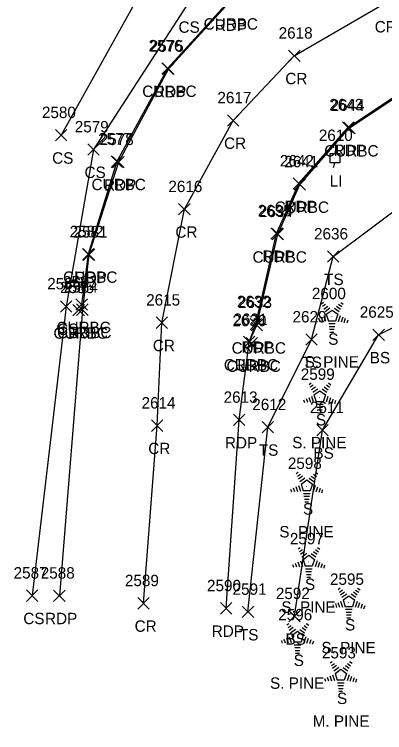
# Model space of a CAD drawing. Extents: x 1462089 to 1464015, y 730534 to 736144.
# Drawn here: x 1463052.3 to 1463117.1, y 733652.5 to 733778.4 of the extents above; entities that cross this region are included whole.
import ezdxf

# ---------------------------------------------------------------- set-up
doc = ezdxf.new("R2010")
doc.units = 0
for name, color, linetype in [('L_A', 7, 'Continuous'), ('L_C', 7, 'Continuous'), ('L_I', 7, 'Continuous'), ('L_TIC', 7, 'Continuous'), ('LELB', 7, 'Continuous'), ('LTC', 7, 'Continuous'), ('P_A', 7, 'Continuous'), ('P_I', 7, 'Continuous'), ('P_TIC', 7, 'Continuous'), ('PET', 7, 'Continuous'), ('PRC', 7, 'Continuous'), ('R_A', 7, 'Continuous'), ('R_I', 7, 'Continuous'), ('R_TIC', 7, 'Continuous'), ('RC', 7, 'Continuous'), ('U_A', 7, 'Continuous'), ('U_I', 7, 'Continuous'), ('ULP', 7, 'Continuous')]:
    doc.layers.add(name, color=color, linetype=linetype)

msp = doc.modelspace()

# ---------------------------------------------------------------- linework, layer by layer
at = {"layer": 'L_TIC'}
for points in [[(1463059.44, 733756.23), (1463061.44, 733758.23)], [(1463061.44, 733756.23), (1463059.44, 733758.23)], [(1463065.11, 733753.72), (1463067.11, 733755.72)], [(1463067.11, 733753.72), (1463065.11, 733755.72)], [(1463107.12, 733734.95), (1463109.12, 733736.95)], [(1463109.12, 733734.95), (1463107.12, 733736.95)], [(1463060.33, 733726.2), (1463062.33, 733728.2)], [(1463062.33, 733726.2), (1463060.33, 733728.2)], [(1463115.08, 733721.22), (1463117.08, 733723.22)], [(1463117.08, 733721.22), (1463115.08, 733723.22)], [(1463103.31, 733720.4), (1463105.31, 733722.4)], [(1463105.31, 733720.4), (1463103.31, 733722.4)], [(1463095.68, 733705.02), (1463097.68, 733707.02)], [(1463097.68, 733705.02), (1463095.68, 733707.02)], [(1463105.22, 733704.5), (1463107.22, 733706.5)], [(1463107.22, 733704.5), (1463105.22, 733706.5)], [(1463054.39, 733675.49), (1463056.39, 733677.49)], [(1463056.39, 733675.49), (1463054.39, 733677.49)], [(1463092.19, 733672.64), (1463094.19, 733674.64)], [(1463094.19, 733672.64), (1463092.19, 733674.64)], [(1463100.33, 733671.89), (1463102.33, 733673.89)], [(1463102.33, 733671.89), (1463100.33, 733673.89)]]:
    msp.add_lwpolyline(points, dxfattribs=at)
at = {"layer": 'LELB'}
for points in [[(1463099.44, 733827.75), (1463091.07, 733808.15), (1463075.21, 733783.8), (1463060.44, 733757.23)], [(1463116.76, 733818.88), (1463107.42, 733801.41), (1463102.68, 733798.56), (1463082.58, 733780.18), (1463066.11, 733754.72), (1463061.33, 733727.2), (1463055.39, 733676.49)], [(1463093.19, 733673.64), (1463096.68, 733706.02), (1463104.31, 733721.4), (1463108.12, 733735.95), (1463121.33, 733745.86), (1463131.32, 733749.95), (1463144.77, 733760.25), (1463163.01, 733747.55), (1463170.06, 733745.31), (1463181.15, 733746.48), (1463184.64, 733738.98), (1463180.67, 733719.29), (1463178.51, 733690), (1463175.09, 733644.11), (1463173.52, 733621.21), (1463169.71, 733599.91), (1463163.83, 733590.4), (1463160.82, 733564.51), (1463151.85, 733520.46), (1463142.24, 733480.4), (1463139.93, 733459.58), (1463132.12, 733460.33), (1463123.61, 733469.62)], [(1463101.33, 733672.89), (1463106.22, 733705.5), (1463116.08, 733722.22), (1463126.56, 733727.46), (1463135.95, 733731.54)]]:
    msp.add_lwpolyline(points, dxfattribs=at)
at = {"layer": 'LTC'}
for p, q in [((1463106.05, 733727.68), (1463106.4, 733727.94)), ((1463106.26, 733727.22), (1463106.79, 733727.6)), ((1463106.47, 733726.75), (1463107.17, 733727.26)), ((1463108.7, 733727.23), (1463109.38, 733726.73)), ((1463109.07, 733727.58), (1463109.62, 733727.18)), ((1463109.45, 733727.92), (1463109.87, 733727.62)), ((1463106.68, 733726.29), (1463107.55, 733726.93)), ((1463106.9, 733725.83), (1463107.91, 733726.57)), ((1463106.9, 733725.83), (1463107.29, 733724.64)), ((1463107.91, 733726.57), (1463108.91, 733725.84)), ((1463108.33, 733726.88), (1463109.14, 733726.29)), ((1463108.91, 733725.84), (1463108.52, 733724.64)), ((1463105.08, 733724.96), (1463105.23, 733724.5)), ((1463105.54, 733725.18), (1463105.75, 733724.53)), ((1463105.99, 733725.4), (1463106.26, 733724.56)), ((1463106.45, 733725.61), (1463106.78, 733724.59)), ((1463108.52, 733724.64), (1463107.29, 733724.64)), ((1463109.35, 733725.57), (1463109.01, 733724.53)), ((1463109.79, 733725.32), (1463109.5, 733724.44)), ((1463110.24, 733725.07), (1463110, 733724.34)), ((1463110.68, 733724.82), (1463110.49, 733724.25)), ((1463108.48, 733724.14), (1463107.34, 733724.14)), ((1463108.4, 733723.64), (1463107.41, 733723.64)), ((1463108.31, 733723.14), (1463107.48, 733723.14)), ((1463108.23, 733722.64), (1463107.55, 733722.64)), ((1463103.89, 733713.54), (1463104.25, 733713.8)), ((1463104.1, 733713.08), (1463104.63, 733713.46)), ((1463104.31, 733712.61), (1463105.02, 733713.12)), ((1463106.92, 733713.43), (1463107.47, 733713.04)), ((1463107.29, 733713.78), (1463107.71, 733713.48)), ((1463104.52, 733712.15), (1463105.4, 733712.78)), ((1463104.75, 733711.69), (1463105.76, 733712.43)), ((1463105.76, 733712.43), (1463106.76, 733711.7)), ((1463106.18, 733712.74), (1463106.99, 733712.15)), ((1463106.55, 733713.09), (1463107.23, 733712.59)), ((1463102.93, 733710.82), (1463103.08, 733710.35)), ((1463103.38, 733711.04), (1463103.59, 733710.39)), ((1463103.84, 733711.26), (1463104.11, 733710.42)), ((1463104.29, 733711.47), (1463104.62, 733710.45)), ((1463104.75, 733711.69), (1463105.13, 733710.5)), ((1463106.76, 733711.7), (1463106.36, 733710.5)), ((1463107.19, 733711.43), (1463106.86, 733710.39)), ((1463107.64, 733711.18), (1463107.35, 733710.29)), ((1463108.08, 733710.93), (1463107.85, 733710.2)), ((1463108.53, 733710.68), (1463108.34, 733710.1)), ((1463106.36, 733710.5), (1463105.13, 733710.5)), ((1463106.33, 733710), (1463105.18, 733710)), ((1463106.24, 733709.5), (1463105.25, 733709.5)), ((1463106.16, 733709), (1463105.33, 733709)), ((1463106.08, 733708.5), (1463105.4, 733708.5)), ((1463101.63, 733697.9), (1463101.98, 733698.16)), ((1463105.03, 733698.14), (1463105.45, 733697.84)), ((1463101.84, 733697.44), (1463102.37, 733697.82)), ((1463102.05, 733696.97), (1463102.75, 733697.48)), ((1463102.26, 733696.51), (1463103.14, 733697.14)), ((1463102.48, 733696.05), (1463103.49, 733696.79)), ((1463103.49, 733696.79), (1463104.49, 733696.06)), ((1463103.91, 733697.1), (1463104.72, 733696.51)), ((1463104.28, 733697.45), (1463104.96, 733696.95)), ((1463104.66, 733697.8), (1463105.21, 733697.4)), ((1463101.57, 733695.62), (1463101.84, 733694.78)), ((1463102.03, 733695.83), (1463102.36, 733694.81)), ((1463102.48, 733696.05), (1463102.87, 733694.86)), ((1463104.49, 733696.06), (1463104.1, 733694.86)), ((1463104.93, 733695.79), (1463104.59, 733694.75)), ((1463105.37, 733695.54), (1463105.09, 733694.66)), ((1463100.66, 733695.18), (1463100.81, 733694.71)), ((1463101.12, 733695.4), (1463101.33, 733694.75)), ((1463104.1, 733694.86), (1463102.87, 733694.86)), ((1463104.06, 733694.36), (1463102.92, 733694.36)), ((1463105.82, 733695.29), (1463105.58, 733694.56)), ((1463106.26, 733695.04), (1463106.07, 733694.47)), ((1463103.98, 733693.86), (1463102.99, 733693.86)), ((1463103.89, 733693.36), (1463103.06, 733693.36)), ((1463103.81, 733692.86), (1463103.13, 733692.86)), ((1463101.98, 733684.69), (1463102.34, 733684.95)), ((1463102.19, 733684.23), (1463102.72, 733684.61)), ((1463102.4, 733683.76), (1463103.1, 733684.27)), ((1463104.64, 733684.24), (1463105.32, 733683.74)), ((1463105.01, 733684.59), (1463105.56, 733684.19)), ((1463105.38, 733684.93), (1463105.8, 733684.63)), ((1463102.61, 733683.3), (1463103.49, 733683.93)), ((1463102.84, 733682.84), (1463103.85, 733683.58)), ((1463103.85, 733683.58), (1463104.84, 733682.85)), ((1463104.27, 733683.89), (1463105.08, 733683.3)), ((1463101.01, 733681.97), (1463101.17, 733681.5)), ((1463101.47, 733682.19), (1463101.68, 733681.54)), ((1463101.93, 733682.41), (1463102.2, 733681.57)), ((1463102.38, 733682.62), (1463102.71, 733681.6)), ((1463102.84, 733682.84), (1463103.22, 733681.65)), ((1463104.45, 733681.65), (1463103.22, 733681.65)), ((1463104.84, 733682.85), (1463104.45, 733681.65)), ((1463105.28, 733682.58), (1463104.94, 733681.54)), ((1463105.73, 733682.33), (1463105.44, 733681.45)), ((1463106.17, 733682.08), (1463105.93, 733681.35)), ((1463106.61, 733681.83), (1463106.43, 733681.26)), ((1463104.41, 733681.15), (1463103.27, 733681.15)), ((1463104.33, 733680.65), (1463103.34, 733680.65)), ((1463104.25, 733680.15), (1463103.42, 733680.15)), ((1463104.16, 733679.65), (1463103.49, 733679.65)), ((1463109, 733677.59), (1463109.35, 733677.85)), ((1463109.21, 733677.13), (1463109.74, 733677.51)), ((1463109.42, 733676.66), (1463110.12, 733677.17)), ((1463109.63, 733676.2), (1463110.51, 733676.83)), ((1463111.29, 733676.79), (1463112.09, 733676.2)), ((1463111.66, 733677.14), (1463112.34, 733676.64)), ((1463112.03, 733677.48), (1463112.58, 733677.09)), ((1463112.4, 733677.83), (1463112.82, 733677.53)), ((1463109.4, 733675.52), (1463109.73, 733674.5)), ((1463109.85, 733675.74), (1463110.87, 733676.48)), ((1463109.85, 733675.74), (1463110.24, 733674.55)), ((1463110.87, 733676.48), (1463111.86, 733675.75)), ((1463111.86, 733675.75), (1463111.47, 733674.55)), ((1463112.3, 733675.48), (1463111.96, 733674.44)), ((1463108.03, 733674.87), (1463108.18, 733674.4)), ((1463108.49, 733675.09), (1463108.7, 733674.44)), ((1463108.94, 733675.31), (1463109.21, 733674.47)), ((1463111.47, 733674.55), (1463110.24, 733674.55)), ((1463112.74, 733675.23), (1463112.46, 733674.34)), ((1463113.19, 733674.98), (1463112.95, 733674.25)), ((1463113.63, 733674.73), (1463113.45, 733674.15)), ((1463111.43, 733674.05), (1463110.29, 733674.05)), ((1463111.35, 733673.55), (1463110.36, 733673.55)), ((1463111.27, 733673.05), (1463110.43, 733673.05)), ((1463100, 733671.36), (1463100.36, 733671.62)), ((1463103.4, 733671.6), (1463103.82, 733671.3)), ((1463111.18, 733672.55), (1463110.51, 733672.55)), ((1463100.21, 733670.9), (1463100.74, 733671.28)), ((1463100.42, 733670.43), (1463101.13, 733670.94)), ((1463100.63, 733669.97), (1463101.51, 733670.6)), ((1463102.29, 733670.56), (1463103.1, 733669.97)), ((1463102.66, 733670.91), (1463103.34, 733670.41)), ((1463103.03, 733671.26), (1463103.58, 733670.86)), ((1463099.95, 733669.08), (1463100.22, 733668.24)), ((1463100.4, 733669.29), (1463100.73, 733668.27)), ((1463100.86, 733669.51), (1463101.87, 733670.25)), ((1463100.86, 733669.51), (1463101.25, 733668.32)), ((1463101.87, 733670.25), (1463102.87, 733669.52)), ((1463102.87, 733669.52), (1463102.48, 733668.32)), ((1463103.3, 733669.25), (1463102.97, 733668.21)), ((1463099.04, 733668.64), (1463099.19, 733668.17)), ((1463099.49, 733668.86), (1463099.7, 733668.21)), ((1463102.48, 733668.32), (1463101.25, 733668.32)), ((1463102.44, 733667.82), (1463101.29, 733667.82)), ((1463103.75, 733669), (1463103.46, 733668.11)), ((1463104.19, 733668.75), (1463103.96, 733668.02)), ((1463104.64, 733668.5), (1463104.45, 733667.92)), ((1463102.35, 733667.32), (1463101.37, 733667.32)), ((1463102.27, 733666.82), (1463101.44, 733666.82)), ((1463102.19, 733666.32), (1463101.51, 733666.32)), ((1463107.59, 733664.7), (1463107.95, 733664.96)), ((1463107.8, 733664.24), (1463108.33, 733664.62)), ((1463108.01, 733663.77), (1463108.71, 733664.28)), ((1463110.25, 733664.25), (1463110.93, 733663.75)), ((1463110.62, 733664.59), (1463111.17, 733664.19)), ((1463110.99, 733664.94), (1463111.41, 733664.64)), ((1463108.22, 733663.3), (1463109.1, 733663.94)), ((1463108.45, 733662.85), (1463109.46, 733663.58)), ((1463108.45, 733662.85), (1463108.83, 733661.66)), ((1463109.46, 733663.58), (1463110.45, 733662.86)), ((1463109.88, 733663.9), (1463110.69, 733663.31)), ((1463110.45, 733662.86), (1463110.06, 733661.66)), ((1463106.62, 733661.98), (1463106.78, 733661.51)), ((1463107.08, 733662.2), (1463107.29, 733661.55)), ((1463107.54, 733662.41), (1463107.81, 733661.58)), ((1463107.99, 733662.63), (1463108.32, 733661.61)), ((1463110.06, 733661.66), (1463108.83, 733661.66)), ((1463110.89, 733662.59), (1463110.55, 733661.55)), ((1463111.34, 733662.34), (1463111.05, 733661.45)), ((1463111.78, 733662.09), (1463111.54, 733661.36)), ((1463112.22, 733661.84), (1463112.04, 733661.26)), ((1463110.02, 733661.16), (1463108.88, 733661.16)), ((1463109.94, 733660.66), (1463108.95, 733660.66)), ((1463109.86, 733660.16), (1463109.03, 733660.16)), ((1463109.77, 733659.66), (1463109.1, 733659.66))]:
    msp.add_line(p, q, dxfattribs=at)
at = {"layer": 'P_TIC'}
for points in [[(1463100.3, 733770.16), (1463102.3, 733772.16)], [(1463102.3, 733770.16), (1463100.3, 733772.16)], [(1463078.24, 733767.85), (1463080.24, 733769.85)], [(1463080.24, 733767.85), (1463078.24, 733769.85)], [(1463089.57, 733758.82), (1463091.57, 733760.82)], [(1463091.57, 733758.82), (1463089.57, 733760.82)], [(1463109.72, 733757.59), (1463111.72, 733759.59)], [(1463111.72, 733757.59), (1463109.72, 733759.59)], [(1463069.48, 733751.5), (1463071.48, 733753.5)], [(1463071.48, 733751.5), (1463069.48, 733753.5)], [(1463101.08, 733747.75), (1463103.08, 733749.75)], [(1463103.08, 733747.75), (1463101.08, 733749.75)], [(1463081.04, 733743.25), (1463083.04, 733745.25)], [(1463083.04, 733743.25), (1463081.04, 733745.25)], [(1463097.21, 733739.01), (1463099.21, 733741.01)], [(1463099.21, 733739.01), (1463097.21, 733741.01)], [(1463064.33, 733735.28), (1463066.33, 733737.28)], [(1463066.33, 733735.28), (1463064.33, 733737.28)], [(1463063.17, 733725.63), (1463065.17, 733727.63)], [(1463065.17, 733725.63), (1463063.17, 733727.63)], [(1463077.09, 733723.35), (1463079.09, 733725.35)], [(1463079.09, 733723.35), (1463077.09, 733725.35)], [(1463093.56, 733723.08), (1463095.56, 733725.08)], [(1463095.56, 733723.08), (1463093.56, 733725.08)], [(1463092.38, 733719.96), (1463094.38, 733721.96)], [(1463094.38, 733719.96), (1463092.38, 733721.96)], [(1463090.66, 733706.3), (1463092.66, 733708.3)], [(1463092.66, 733706.3), (1463090.66, 733708.3)], [(1463076.29, 733705.3), (1463078.29, 733707.3)], [(1463078.29, 733705.3), (1463076.29, 733707.3)], [(1463059.14, 733675.48), (1463061.14, 733677.48)], [(1463061.14, 733675.48), (1463059.14, 733677.48)], [(1463073.9, 733674.15), (1463075.9, 733676.15)], [(1463075.9, 733674.15), (1463073.9, 733676.15)], [(1463088.35, 733673.27), (1463090.35, 733675.27)], [(1463090.35, 733673.27), (1463088.35, 733675.27)]]:
    msp.add_lwpolyline(points, dxfattribs=at)
at = {"layer": 'PET'}
for points in [[(1463191.91, 733838.48), (1463190.67, 733835.48), (1463181.85, 733820.69), (1463172.75, 733811.45), (1463161.99, 733804.98), (1463149.28, 733801.64), (1463126.4, 733798.75), (1463117.69, 733796.43), (1463107.08, 733791.41), (1463089.88, 733780.52), (1463079.24, 733768.85), (1463070.48, 733752.5), (1463065.33, 733736.28), (1463064.17, 733726.63), (1463060.14, 733676.48)], [(1463089.35, 733674.27), (1463091.66, 733707.3), (1463093.38, 733720.96), (1463094.56, 733724.08), (1463098.21, 733740.01), (1463102.08, 733748.75), (1463110.72, 733758.59), (1463121.5, 733765.78), (1463134.98, 733770.36), (1463145.16, 733770.84), (1463154.98, 733769.52), (1463167.14, 733764.41), (1463175.05, 733758.2), (1463185.8, 733747.73), (1463187.1, 733744.37)]]:
    msp.add_lwpolyline(points, dxfattribs=at)
at = {"layer": 'PRC'}
msp.add_lwpolyline([(1463074.9, 733675.15), (1463077.29, 733706.3), (1463078.09, 733724.35), (1463082.04, 733744.25), (1463090.57, 733759.82), (1463101.3, 733771.16), (1463116.96, 733780.24), (1463130.67, 733784.63), (1463147.02, 733786.34), (1463170.33, 733787.79), (1463189.05, 733789.6)], dxfattribs=at)
at = {"layer": 'R_TIC'}
for points in [[(1463078.09, 733767.93), (1463080.09, 733769.93)], [(1463080.09, 733767.93), (1463078.09, 733769.93)], [(1463109.97, 733757.49), (1463111.97, 733759.49)], [(1463111.97, 733757.49), (1463109.97, 733759.49)], [(1463069.19, 733751.59), (1463071.19, 733753.59)], [(1463071.19, 733751.59), (1463069.19, 733753.59)], [(1463101.28, 733747.6), (1463103.28, 733749.6)], [(1463103.28, 733747.6), (1463101.28, 733749.6)], [(1463097.41, 733738.87), (1463099.41, 733740.87)], [(1463099.41, 733738.87), (1463097.41, 733740.87)], [(1463064.21, 733735.34), (1463066.21, 733737.34)], [(1463066.21, 733735.34), (1463064.21, 733737.34)], [(1463063.05, 733726.52), (1463065.05, 733728.52)], [(1463065.05, 733726.52), (1463063.05, 733728.52)], [(1463062.53, 733725.54), (1463064.53, 733727.54)], [(1463064.53, 733725.54), (1463062.53, 733727.54)], [(1463063.17, 733725.63), (1463065.17, 733727.63)], [(1463065.17, 733725.63), (1463063.17, 733727.63)], [(1463093.75, 733722.92), (1463095.75, 733724.92)], [(1463095.75, 733722.92), (1463093.75, 733724.92)], [(1463092.38, 733719.96), (1463094.38, 733721.96)], [(1463094.38, 733719.96), (1463092.38, 733721.96)], [(1463092.85, 733719.73), (1463094.85, 733721.73)], [(1463094.85, 733719.73), (1463092.85, 733721.73)]]:
    msp.add_lwpolyline(points, dxfattribs=at)
at = {"layer": 'RC'}
for points in [[(1463187.77, 733885.94), (1463187.94, 733886.39), (1463191.11, 733883.54), (1463192.71, 733878.36), (1463191.58, 733838.48), (1463190.53, 733835.54), (1463181.67, 733820.8), (1463172.74, 733811.73), (1463161.9, 733805.21), (1463149.21, 733801.86), (1463126.41, 733799), (1463117.62, 733796.66), (1463106.9, 733791.62), (1463089.84, 733780.74), (1463079.09, 733768.93), (1463070.19, 733752.59), (1463065.21, 733736.34), (1463064.05, 733727.52), (1463064.17, 733726.63), (1463063.53, 733726.54)], [(1463093.85, 733720.73), (1463093.38, 733720.96), (1463094.75, 733723.92), (1463098.41, 733739.87), (1463102.28, 733748.6), (1463110.97, 733758.49), (1463121.68, 733765.57), (1463135, 733769.92), (1463145.3, 733770.53), (1463154.83, 733769.22), (1463166.94, 733764.26), (1463174.9, 733758.01), (1463185.55, 733747.62), (1463186.79, 733744.22), (1463183.21, 733694.37), (1463179.25, 733644.11), (1463171.32, 733563.36), (1463166.43, 733519.54), (1463160.98, 733477.22), (1463160.08, 733471.31)]]:
    msp.add_lwpolyline(points, dxfattribs=at)
at = {"layer": 'ULP'}
for p, q in [((1463108.58, 733754.88), (1463108.41, 733754.04)), ((1463107.58, 733752.38), (1463107.58, 733754.04)), ((1463107.58, 733754.04), (1463109.25, 733754.04)), ((1463109.25, 733754.04), (1463109.25, 733752.38)), ((1463109.25, 733752.38), (1463107.58, 733752.38)), ((1463108.16, 733751.54), (1463108.41, 733752.38)), ((1463108.41, 733753.21), (1463108.41, 733753.21))]:
    msp.add_line(p, q, dxfattribs=at)

# ---------------------------------------------------------------- texts
at = {"layer": 'L_A'}
for s, p in [('CS', (1463081.02, 733775.18)), ('CS', (1463058.88, 733752.23)), ('CS', (1463064.55, 733749.72)), ('TS', (1463106.53, 733730.95)), ('CS', (1463059.77, 733722.2)), ('S', (1463107.24, 733720.48)), ('TS', (1463102.72, 733716.4)), ('BS', (1463114.52, 733717.22)), ('S', (1463105.08, 733706.33)), ('TS', (1463095.09, 733701.02)), ('BS', (1463104.66, 733700.5)), ('S', (1463102.82, 733690.7)), ('S', (1463103.17, 733677.49)), ('CS', (1463053.83, 733671.49)), ('S', (1463110.19, 733670.38)), ('TS', (1463091.6, 733668.64)), ('BS', (1463099.77, 733667.89)), ('S', (1463101.2, 733664.16)), ('S', (1463108.78, 733657.49))]:
    msp.add_text(s, height=2, dxfattribs=at).set_placement(p)
at = {"layer": 'L_C'}
for s, p in [('S. PINE', (1463103.1, 733716.48)), ('S. PINE', (1463100.94, 733702.33)), ('S. PINE', (1463098.68, 733686.7)), ('S. PINE', (1463099.03, 733673.49)), ('S. PINE', (1463106.05, 733666.38)), ('S. PINE', (1463097.05, 733660.16)), ('M. PINE', (1463104.52, 733653.49))]:
    msp.add_text(s, height=2, dxfattribs=at).set_placement(p)
at = {"layer": 'L_I'}
for s, p in [('2580', (1463057.09, 733760.23)), ('2579', (1463062.84, 733757.72)), ('2636', (1463104.76, 733738.95)), ('2586', (1463058.02, 733730.2)), ('2600', (1463104.38, 733728.48)), ('2625', (1463112.77, 733725.22)), ('2629', (1463100.99, 733724.4)), ('2599', (1463102.43, 733714.33)), ('2612', (1463093.94, 733709.02)), ('2611', (1463104.04, 733708.5)), ('2598', (1463100.17, 733698.7)), ('2597', (1463100.53, 733685.49)), ('2587', (1463052.13, 733679.49)), ('2595', (1463107.55, 733678.38)), ('2591', (1463090.49, 733676.64)), ('2592', (1463098.07, 733675.89)), ('2596', (1463098.49, 733672.16)), ('2593', (1463106.14, 733665.49))]:
    msp.add_text(s, height=2, dxfattribs=at).set_placement(p)
at = {"layer": 'LTC'}
for p in [(1463107.8, 733725.58), (1463105.64, 733711.44), (1463103.38, 733695.8), (1463103.73, 733682.59), (1463110.75, 733675.49), (1463101.75, 733669.26), (1463109.34, 733662.6)]:
    msp.add_text('.', height=1.04, rotation=270, dxfattribs=at).set_placement(p)
at = {"layer": 'P_A'}
for s, p in [('RDP', (1463087.37, 733775.52)), ('CR', (1463115.39, 733775.24)), ('CR', (1463099.73, 733766.16)), ('RDP', (1463076.73, 733763.85)), ('CR', (1463089, 733754.82)), ('RDP', (1463108.21, 733753.59)), ('RDP', (1463067.97, 733747.5)), ('RDP', (1463099.57, 733743.75)), ('CR', (1463080.47, 733739.25)), ('RDP', (1463095.7, 733735.01)), ('RDP', (1463062.81, 733731.28)), ('RDP', (1463061.66, 733721.63)), ('CR', (1463076.52, 733719.35)), ('RDP', (1463092.05, 733719.08)), ('RDP', (1463090.87, 733715.96)), ('RDP', (1463089.15, 733702.3)), ('CR', (1463075.72, 733701.3)), ('RDP', (1463057.63, 733671.48)), ('CR', (1463073.33, 733670.15)), ('RDP', (1463086.84, 733669.27))]:
    msp.add_text(s, height=2, dxfattribs=at).set_placement(p)
at = {"layer": 'P_I'}
for s, p in [('2618', (1463098.56, 733774.16)), ('2575', (1463075.98, 733771.85)), ('2617', (1463087.83, 733762.82)), ('2643', (1463107.42, 733761.59)), ('2578', (1463067.22, 733755.5)), ('2642', (1463098.78, 733751.75)), ('2616', (1463079.24, 733747.25)), ('2635', (1463094.9, 733743.01)), ('2581', (1463062.63, 733739.28)), ('2584', (1463060.91, 733729.63)), ('2615', (1463075.35, 733727.35)), ('2632', (1463091.25, 733727.08)), ('2631', (1463090.64, 733723.96)), ('2613', (1463088.92, 733710.3)), ('2614', (1463074.55, 733709.3)), ('2588', (1463056.88, 733679.48)), ('2589', (1463071.63, 733678.15)), ('2590', (1463086.01, 733677.27))]:
    msp.add_text(s, height=2, dxfattribs=at).set_placement(p)
at = {"layer": 'R_A'}
for p in [(1463085.42, 733775.74), (1463074.67, 733763.93), (1463106.55, 733753.49), (1463065.78, 733747.59), (1463097.87, 733743.6), (1463093.99, 733734.87), (1463060.79, 733731.34), (1463059.63, 733722.52), (1463059.12, 733721.54), (1463059.76, 733721.63), (1463090.33, 733718.92), (1463088.96, 733715.96), (1463089.43, 733715.73)]:
    msp.add_text('CURBC', height=2, dxfattribs=at).set_placement(p)
at = {"layer": 'R_I'}
for s, p in [('2576', (1463075.77, 733771.93)), ('2644', (1463107.66, 733761.49)), ('2577', (1463066.93, 733755.59)), ('2641', (1463099.54, 733751.6)), ('2634', (1463095.1, 733742.87)), ('2582', (1463061.95, 733739.34)), ('2583', (1463060.79, 733730.52)), ('2585', (1463060.27, 733729.54)), ('2584', (1463060.91, 733729.63)), ('2633', (1463091.44, 733726.92)), ('2630', (1463090.46, 733723.73)), ('2631', (1463090.64, 733723.96))]:
    msp.add_text(s, height=2, dxfattribs=at).set_placement(p)
at = {"layer": 'U_A'}
msp.add_text('LI', height=2, dxfattribs=at).set_placement((1463107.52, 733748.21))
at = {"layer": 'U_I'}
msp.add_text('2610', height=2, dxfattribs=at).set_placement((1463105.59, 733756.21))

doc.saveas('drawing.dxf')
